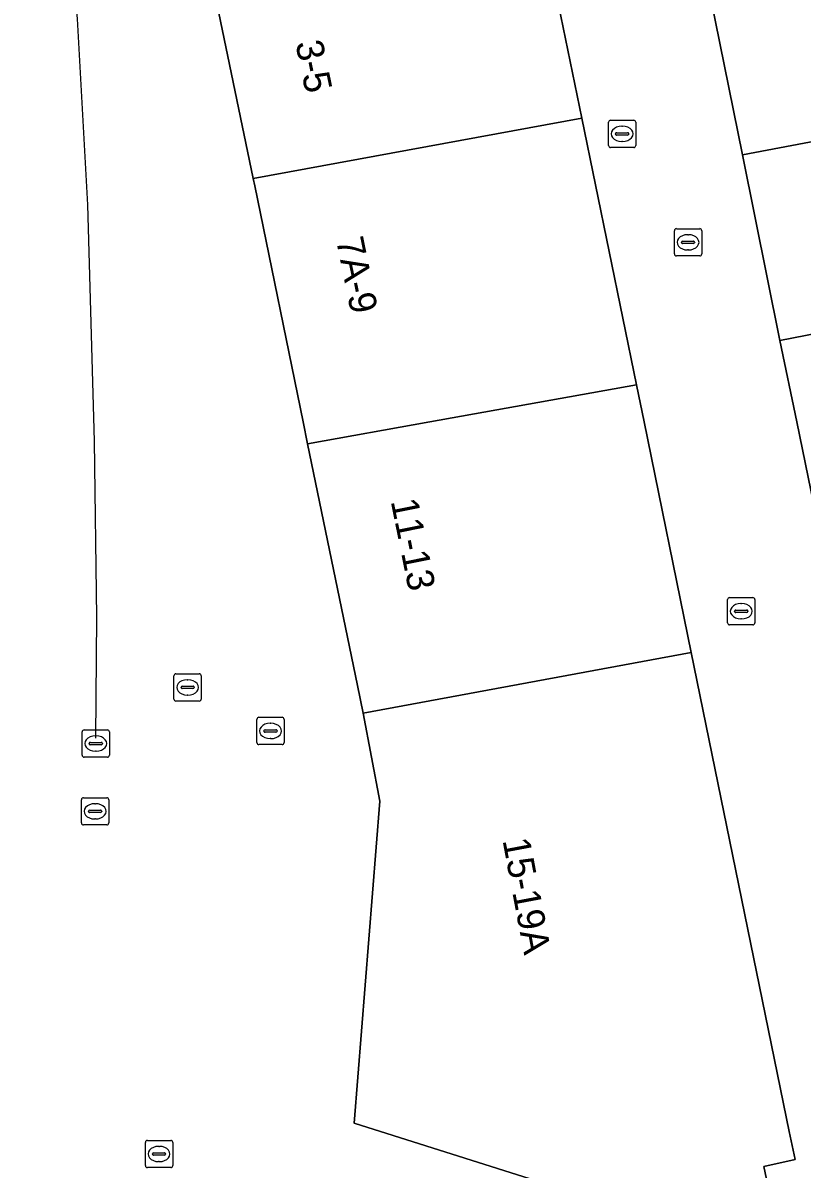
# Model space of a CAD drawing. Extents: x 161087 to 161926, y 382572 to 383873.
# Drawn here: x 161186.38 to 161214.93, y 383472.62 to 383514.62 of the extents above; entities that cross this region are included whole.
import ezdxf

# ---------------------------------------------------------------- set-up
doc = ezdxf.new("R2010")
doc.units = 0
for name, color, linetype in [('IMGEO_Erf', 7, 'Continuous'), ('IMGEO_Kolk', 7, 'Continuous'), ('IMGEO_Lijnafwatering', 7, 'Continuous'), ('IMGEO_Pand', 7, 'Continuous'), ('IMGEO_Pand_nummerreeks', 7, 'Continuous'), ('IMGEO_Rioolput', 7, 'Continuous'), ('IMGEO_Voetgangersgebied_open', 7, 'Continuous')]:
    doc.layers.add(name, color=color, linetype=linetype)

msp = doc.modelspace()

# ---------------------------------------------------------------- linework, layer by layer
at = {"layer": 'IMGEO_Erf'}
for points in [[(161220.713, 383470.893), (161219.887, 383474.867), (161219.827, 383475.162), (161218.461, 383481.859), (161218.435, 383481.985), (161217.059, 383488.704), (161217.022, 383488.882), (161215.57, 383495.943), (161214.735, 383500), (161214.122, 383502.984), (161212.745, 383509.78), (161211.084, 383517.98)], [(161205.495, 383517.79), (161206.862, 383511.125), (161208.864, 383501.357), (161209.142, 383500), (161210.873, 383491.554), (161214.462, 383474), (161214.675, 383472.963), (161213.528, 383472.708), (161214.164, 383469.701)]]:
    msp.add_lwpolyline(points, dxfattribs=at)
at = {"layer": 'IMGEO_Kolk'}
for p, q in [((161207.838, 383510.128), (161207.838, 383510.98)), ((161207.913, 383511.054), (161208.765, 383511.054)), ((161208.326, 383510.834), (161208.351, 383510.834)), ((161208.839, 383510.98), (161208.839, 383510.128)), ((161208.097, 383510.548), (161208.097, 383510.56)), ((161208.535, 383510.511), (161208.137, 383510.511)), ((161208.14, 383510.597), (161208.538, 383510.597)), ((161208.581, 383510.56), (161208.581, 383510.548)), ((161208.765, 383510.054), (161207.913, 383510.054)), ((161208.349, 383510.274), (161208.324, 383510.274)), ((161212.202, 383492.635), (161212.202, 383493.487)), ((161212.277, 383493.561), (161213.129, 383493.561)), ((161212.69, 383493.341), (161212.715, 383493.341)), ((161213.203, 383493.487), (161213.203, 383492.635)), ((161212.461, 383493.055), (161212.461, 383493.067)), ((161212.899, 383493.018), (161212.501, 383493.018)), ((161212.504, 383493.104), (161212.902, 383493.104)), ((161212.713, 383492.781), (161212.688, 383492.781)), ((161212.945, 383493.067), (161212.945, 383493.055)), ((161213.129, 383492.561), (161212.277, 383492.561)), ((161188.548, 383487.786), (161188.548, 383488.638)), ((161188.623, 383488.712), (161189.475, 383488.712)), ((161189.549, 383488.638), (161189.549, 383487.786)), ((161188.807, 383488.206), (161188.807, 383488.218)), ((161189.245, 383488.169), (161188.847, 383488.169)), ((161188.85, 383488.255), (161189.248, 383488.255)), ((161189.036, 383488.492), (161189.061, 383488.492)), ((161189.291, 383488.218), (161189.291, 383488.206)), ((161189.475, 383487.712), (161188.623, 383487.712)), ((161189.059, 383487.932), (161189.034, 383487.932)), ((161188.524, 383485.302), (161188.524, 383486.154)), ((161188.599, 383486.228), (161189.451, 383486.228)), ((161189.525, 383486.154), (161189.525, 383485.302)), ((161188.783, 383485.722), (161188.783, 383485.734)), ((161189.221, 383485.685), (161188.823, 383485.685)), ((161188.826, 383485.771), (161189.224, 383485.771)), ((161189.012, 383486.008), (161189.037, 383486.008)), ((161189.267, 383485.734), (161189.267, 383485.722)), ((161189.451, 383485.228), (161188.599, 383485.228)), ((161189.035, 383485.448), (161189.01, 383485.448))]:
    msp.add_line(p, q, dxfattribs=at)
for points in [[(161207.838, 383510.128), (161207.838, 383510.98)], [(161207.913, 383511.054), (161208.765, 383511.054)], [(161208.839, 383510.98), (161208.839, 383510.128)], [(161208.765, 383510.054), (161207.913, 383510.054)], [(161212.202, 383492.635), (161212.202, 383493.487)], [(161212.277, 383493.561), (161213.129, 383493.561)], [(161213.203, 383493.487), (161213.203, 383492.635)], [(161213.129, 383492.561), (161212.277, 383492.561)], [(161188.548, 383487.786), (161188.548, 383488.638)], [(161188.623, 383488.712), (161189.475, 383488.712)], [(161189.549, 383488.638), (161189.549, 383487.786)], [(161189.475, 383487.712), (161188.623, 383487.712)], [(161188.524, 383485.302), (161188.524, 383486.154)], [(161188.599, 383486.228), (161189.451, 383486.228)], [(161189.525, 383486.154), (161189.525, 383485.302)], [(161189.451, 383485.228), (161188.599, 383485.228)]]:
    msp.add_lwpolyline(points, dxfattribs=at)
for centre, radius, start, end in [((161207.915, 383510.978), 0.0765, 91.552, 178.448), ((161207.915, 383510.978), 0.0765, 91.552, 178.448), ((161208.763, 383510.978), 0.0765, 1.552, 88.448), ((161208.763, 383510.978), 0.0765, 1.552, 88.448), ((161208.137, 383510.557), 0.0403, 85.8775, 175.7526), ((161208.134, 383510.547), 0.0366, 178.938, 274.7102), ((161208.538, 383510.554), 0.043, 264.8664, 352.4533), ((161208.542, 383510.559), 0.0386, 1.7309, 96.639), ((161207.915, 383510.13), 0.0765, 181.552, 268.448), ((161207.915, 383510.13), 0.0765, 181.552, 268.448), ((161208.763, 383510.13), 0.0765, 271.552, 358.448), ((161208.763, 383510.13), 0.0765, 271.552, 358.448), ((161212.279, 383493.485), 0.0765, 91.552, 178.448), ((161212.279, 383493.485), 0.0765, 91.552, 178.448), ((161213.127, 383493.485), 0.0765, 1.552, 88.448), ((161213.127, 383493.485), 0.0765, 1.552, 88.448), ((161212.501, 383493.064), 0.0403, 85.8775, 175.7526), ((161212.498, 383493.054), 0.0366, 178.938, 274.7102), ((161212.902, 383493.061), 0.043, 264.8664, 352.4533), ((161212.906, 383493.066), 0.0386, 1.7309, 96.639), ((161212.279, 383492.637), 0.0765, 181.552, 268.448), ((161212.279, 383492.637), 0.0765, 181.552, 268.448), ((161213.127, 383492.637), 0.0765, 271.552, 358.448), ((161213.127, 383492.637), 0.0765, 271.552, 358.448), ((161188.625, 383488.636), 0.0765, 91.552, 178.448), ((161188.625, 383488.636), 0.0765, 91.552, 178.448), ((161189.473, 383488.636), 0.0765, 1.552, 88.448), ((161189.473, 383488.636), 0.0765, 1.552, 88.448), ((161188.847, 383488.215), 0.0403, 85.8775, 175.7526), ((161188.844, 383488.205), 0.0366, 178.938, 274.7102), ((161189.248, 383488.212), 0.043, 264.8664, 352.4533), ((161189.252, 383488.217), 0.0386, 1.7309, 96.639), ((161188.625, 383487.788), 0.0765, 181.552, 268.448), ((161188.625, 383487.788), 0.0765, 181.552, 268.448), ((161189.473, 383487.788), 0.0765, 271.552, 358.448), ((161189.473, 383487.788), 0.0765, 271.552, 358.448), ((161188.601, 383486.152), 0.0765, 91.552, 178.448), ((161188.601, 383486.152), 0.0765, 91.552, 178.448), ((161189.449, 383486.152), 0.0765, 1.552, 88.448), ((161189.449, 383486.152), 0.0765, 1.552, 88.448), ((161188.823, 383485.731), 0.0403, 85.8775, 175.7526), ((161188.82, 383485.721), 0.0366, 178.938, 274.7102), ((161189.224, 383485.728), 0.043, 264.8664, 352.4533), ((161189.228, 383485.733), 0.0386, 1.7309, 96.639), ((161188.601, 383485.304), 0.0765, 181.552, 268.448), ((161188.601, 383485.304), 0.0765, 181.552, 268.448), ((161189.449, 383485.304), 0.0765, 271.552, 358.448), ((161189.449, 383485.304), 0.0765, 271.552, 358.448)]:
    msp.add_arc(centre, radius, start, end, dxfattribs=at)
for centre, major_axis, ratio, start_param, end_param in [((161208.325, 383510.554), (-0.387, 0.002), 0.722429, 4.712389, 7.853982), ((161208.35, 383510.554), (-0.39, 0.002), 0.717154, 1.570796, 4.712389), ((161212.689, 383493.061), (-0.387, 0.002), 0.722429, 4.712389, 7.853982), ((161212.714, 383493.061), (-0.39, 0.002), 0.717154, 1.570796, 4.712389), ((161189.035, 383488.212), (-0.387, 0.002), 0.722429, 4.712389, 7.853982), ((161189.06, 383488.212), (-0.39, 0.002), 0.717154, 1.570796, 4.712389), ((161189.011, 383485.728), (-0.387, 0.002), 0.722429, 4.712389, 7.853982), ((161189.036, 383485.728), (-0.39, 0.002), 0.717154, 1.570796, 4.712389)]:
    msp.add_ellipse(centre, major_axis=major_axis, ratio=ratio, start_param=start_param, end_param=end_param, dxfattribs=at)
at = {"layer": 'IMGEO_Lijnafwatering'}
for points in [[(161188.759, 383507.958), (161188.373, 383514.771), (161187.97, 383519.321), (161187.13, 383525.768)], [(161189.049, 383488.408), (161189.084, 383492.848), (161189.001, 383499.292), (161188.759, 383507.958)]]:
    msp.add_lwpolyline(points, dxfattribs=at)
at = {"layer": 'IMGEO_Pand'}
for points in [[(161212.745, 383509.78), (161232.182, 383513.469), (161232.026, 383514.211), (161232.206, 383514.247), (161230.656, 383521.856), (161211.084, 383517.98)], [(161205.495, 383517.79), (161193.484, 383515.334), (161194.816, 383508.921), (161206.862, 383511.125)], [(161212.745, 383509.78), (161214.122, 383502.984), (161233.591, 383506.778), (161233.56, 383506.925), (161232.182, 383513.469)], [(161194.816, 383508.921), (161194.874, 383508.644), (161196.653, 383500), (161196.808, 383499.197), (161201.289, 383500), (161208.864, 383501.357), (161206.862, 383511.125)], [(161214.122, 383502.984), (161214.735, 383500), (161215.57, 383495.943), (161235.063, 383499.786), (161235.018, 383500), (161234.936, 383500.391), (161233.699, 383506.265), (161233.591, 383506.778)], [(161196.808, 383499.197), (161198.639, 383490.342), (161198.85, 383489.324), (161210.873, 383491.554), (161209.142, 383500), (161208.864, 383501.357), (161201.289, 383500)], [(161210.873, 383491.554), (161198.85, 383489.324), (161199.46, 383486.099), (161198.521, 383474.298), (161213.08, 383469.692), (161213.064, 383469.644), (161214.261, 383469.242), (161214.166, 383469.69), (161214.164, 383469.701), (161213.528, 383472.708), (161214.675, 383472.963), (161214.462, 383474)]]:
    msp.add_lwpolyline(points, close=True, dxfattribs=at)
at = {"layer": 'IMGEO_Rioolput'}
for p, q in [((161210.328, 383507.08), (161211.18, 383507.08)), ((161210.253, 383506.154), (161210.253, 383507.006)), ((161210.555, 383506.623), (161210.953, 383506.623)), ((161210.741, 383506.86), (161210.766, 383506.86)), ((161211.254, 383507.006), (161211.254, 383506.154)), ((161210.512, 383506.574), (161210.512, 383506.586)), ((161210.95, 383506.537), (161210.552, 383506.537)), ((161210.764, 383506.3), (161210.739, 383506.3)), ((161210.996, 383506.586), (161210.996, 383506.574)), ((161211.18, 383506.08), (161210.328, 383506.08)), ((161191.913, 383489.843), (161191.913, 383490.695)), ((161191.988, 383490.769), (161192.84, 383490.769)), ((161192.914, 383490.695), (161192.914, 383489.843)), ((161192.172, 383490.263), (161192.172, 383490.275)), ((161192.61, 383490.226), (161192.212, 383490.226)), ((161192.215, 383490.312), (161192.613, 383490.312)), ((161192.401, 383490.549), (161192.426, 383490.549)), ((161192.656, 383490.275), (161192.656, 383490.263)), ((161192.424, 383489.989), (161192.399, 383489.989)), ((161192.84, 383489.769), (161191.988, 383489.769)), ((161194.951, 383488.247), (161194.951, 383489.099)), ((161195.026, 383489.173), (161195.878, 383489.173)), ((161195.952, 383489.099), (161195.952, 383488.247)), ((161195.21, 383488.667), (161195.21, 383488.679)), ((161195.648, 383488.63), (161195.25, 383488.63)), ((161195.253, 383488.716), (161195.651, 383488.716)), ((161195.439, 383488.953), (161195.464, 383488.953)), ((161195.694, 383488.679), (161195.694, 383488.667)), ((161195.878, 383488.173), (161195.026, 383488.173)), ((161195.462, 383488.393), (161195.437, 383488.393)), ((161190.866, 383472.744), (161190.866, 383473.596)), ((161190.941, 383473.67), (161191.793, 383473.67)), ((161191.354, 383473.45), (161191.379, 383473.45)), ((161191.867, 383473.596), (161191.867, 383472.744)), ((161191.125, 383473.164), (161191.125, 383473.176)), ((161191.563, 383473.127), (161191.165, 383473.127)), ((161191.168, 383473.213), (161191.566, 383473.213)), ((161191.609, 383473.176), (161191.609, 383473.164)), ((161191.793, 383472.67), (161190.941, 383472.67)), ((161191.377, 383472.89), (161191.352, 383472.89))]:
    msp.add_line(p, q, dxfattribs=at)
for points in [[(161210.328, 383507.08), (161211.18, 383507.08)], [(161210.253, 383506.154), (161210.253, 383507.006)], [(161211.254, 383507.006), (161211.254, 383506.154)], [(161211.18, 383506.08), (161210.328, 383506.08)], [(161191.913, 383489.843), (161191.913, 383490.695)], [(161191.988, 383490.769), (161192.84, 383490.769)], [(161192.914, 383490.695), (161192.914, 383489.843)], [(161192.84, 383489.769), (161191.988, 383489.769)], [(161194.951, 383488.247), (161194.951, 383489.099)], [(161195.026, 383489.173), (161195.878, 383489.173)], [(161195.952, 383489.099), (161195.952, 383488.247)], [(161195.878, 383488.173), (161195.026, 383488.173)], [(161190.866, 383472.744), (161190.866, 383473.596)], [(161190.941, 383473.67), (161191.793, 383473.67)], [(161191.867, 383473.596), (161191.867, 383472.744)], [(161191.793, 383472.67), (161190.941, 383472.67)]]:
    msp.add_lwpolyline(points, dxfattribs=at)
for centre, radius, start, end in [((161210.33, 383507.004), 0.0765, 91.552, 178.448), ((161210.33, 383507.004), 0.0765, 91.552, 178.448), ((161211.178, 383507.004), 0.0765, 1.552, 88.448), ((161211.178, 383507.004), 0.0765, 1.552, 88.448), ((161210.552, 383506.583), 0.0403, 85.8775, 175.7526), ((161210.957, 383506.585), 0.0386, 1.7309, 96.639), ((161210.549, 383506.573), 0.0366, 178.938, 274.7102), ((161210.953, 383506.58), 0.043, 264.8664, 352.4533), ((161210.33, 383506.156), 0.0765, 181.552, 268.448), ((161210.33, 383506.156), 0.0765, 181.552, 268.448), ((161211.178, 383506.156), 0.0765, 271.552, 358.448), ((161211.178, 383506.156), 0.0765, 271.552, 358.448), ((161191.99, 383490.693), 0.0765, 91.552, 178.448), ((161191.99, 383490.693), 0.0765, 91.552, 178.448), ((161192.838, 383490.693), 0.0765, 1.552, 88.448), ((161192.838, 383490.693), 0.0765, 1.552, 88.448), ((161192.212, 383490.272), 0.0403, 85.8775, 175.7526), ((161192.209, 383490.262), 0.0366, 178.938, 274.7102), ((161192.613, 383490.269), 0.043, 264.8664, 352.4533), ((161192.617, 383490.274), 0.0386, 1.7309, 96.639), ((161191.99, 383489.845), 0.0765, 181.552, 268.448), ((161191.99, 383489.845), 0.0765, 181.552, 268.448), ((161192.838, 383489.845), 0.0765, 271.552, 358.448), ((161192.838, 383489.845), 0.0765, 271.552, 358.448), ((161195.028, 383489.097), 0.0765, 91.552, 178.448), ((161195.028, 383489.097), 0.0765, 91.552, 178.448), ((161195.876, 383489.097), 0.0765, 1.552, 88.448), ((161195.876, 383489.097), 0.0765, 1.552, 88.448), ((161195.25, 383488.676), 0.0403, 85.8775, 175.7526), ((161195.247, 383488.666), 0.0366, 178.938, 274.7102), ((161195.651, 383488.673), 0.043, 264.8664, 352.4533), ((161195.655, 383488.678), 0.0386, 1.7309, 96.639), ((161195.028, 383488.249), 0.0765, 181.552, 268.448), ((161195.028, 383488.249), 0.0765, 181.552, 268.448), ((161195.876, 383488.249), 0.0765, 271.552, 358.448), ((161195.876, 383488.249), 0.0765, 271.552, 358.448), ((161190.943, 383473.594), 0.0765, 91.552, 178.448), ((161190.943, 383473.594), 0.0765, 91.552, 178.448), ((161191.791, 383473.594), 0.0765, 1.552, 88.448), ((161191.791, 383473.594), 0.0765, 1.552, 88.448), ((161191.165, 383473.173), 0.0403, 85.8775, 175.7526), ((161191.162, 383473.163), 0.0366, 178.938, 274.7102), ((161191.566, 383473.17), 0.043, 264.8664, 352.4533), ((161191.57, 383473.175), 0.0386, 1.7309, 96.639), ((161190.943, 383472.746), 0.0765, 181.552, 268.448), ((161190.943, 383472.746), 0.0765, 181.552, 268.448), ((161191.791, 383472.746), 0.0765, 271.552, 358.448), ((161191.791, 383472.746), 0.0765, 271.552, 358.448)]:
    msp.add_arc(centre, radius, start, end, dxfattribs=at)
for centre, major_axis, ratio, start_param, end_param in [((161210.74, 383506.58), (-0.387, 0.002), 0.722429, 4.712389, 7.853982), ((161210.765, 383506.58), (-0.39, 0.002), 0.717154, 1.570796, 4.712389), ((161192.4, 383490.269), (-0.387, 0.002), 0.722429, 4.712389, 7.853982), ((161192.425, 383490.269), (-0.39, 0.002), 0.717154, 1.570796, 4.712389), ((161195.438, 383488.673), (-0.387, 0.002), 0.722429, 4.712389, 7.853982), ((161195.463, 383488.673), (-0.39, 0.002), 0.717154, 1.570796, 4.712389), ((161191.353, 383473.17), (-0.387, 0.002), 0.722429, 4.712389, 7.853982), ((161191.378, 383473.17), (-0.39, 0.002), 0.717154, 1.570796, 4.712389)]:
    msp.add_ellipse(centre, major_axis=major_axis, ratio=ratio, start_param=start_param, end_param=end_param, dxfattribs=at)
at = {"layer": 'IMGEO_Voetgangersgebied_open'}
for points in [[(161199.46, 383486.099), (161198.85, 383489.324), (161198.639, 383490.342), (161196.808, 383499.197), (161196.653, 383500), (161194.874, 383508.644), (161194.816, 383508.921), (161193.484, 383515.334), (161191.642, 383524.202), (161190.124, 383531.514), (161186.626, 383548.354), (161185.523, 383553.781)], [(161176.02, 383480.571), (161176.323, 383480.166), (161175.278, 383478.292), (161175.409, 383478.219), (161175.195, 383477.84), (161173.858, 383478.586), (161173.425, 383477.233), (161176.587, 383473.755), (161176.207, 383472.577), (161181.601, 383471.172), (161181.633, 383471.296), (161191.421, 383468.749), (161191.383, 383468.603), (161201.539, 383465.355), (161201.577, 383465.452), (161213.926, 383461.478), (161214.178, 383467.328), (161214.201, 383467.845), (161214.261, 383469.242), (161213.064, 383469.644), (161213.08, 383469.692), (161198.521, 383474.298), (161199.46, 383486.099)]]:
    msp.add_lwpolyline(points, dxfattribs=at)

# ---------------------------------------------------------------- texts
at = {"layer": 'IMGEO_Pand_nummerreeks'}
for s, rotation, p in [('3-5', 281.7337, (161196.359, 383513.885)), ('7A-9', 281.5771, (161197.849, 383506.674)), ('11-13', 281.4066, (161199.854, 383497.097)), ('15-19A', 280.6912, (161203.952, 383484.668))]:
    msp.add_text(s, height=1, rotation=rotation, dxfattribs=at).set_placement(p)

doc.saveas('drawing.dxf')
